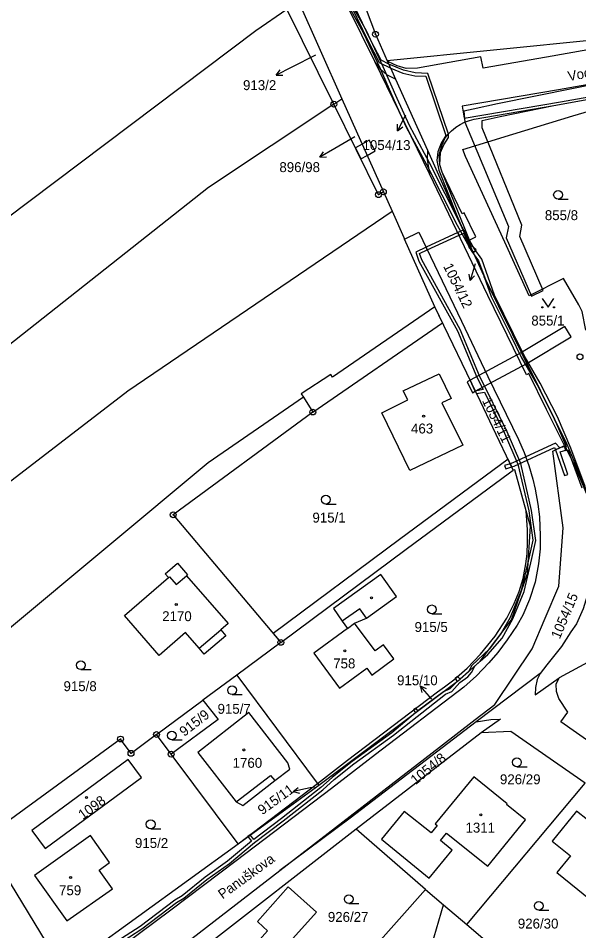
# Model space of a CAD drawing. Extents: x -680203 to -673936, y -1102717 to -1093650.
# Drawn here: x -679424.7 to -679328.6, y -1097675.5 to -1097519.2 of the extents above; entities that cross this region are included whole.
import ezdxf

# ---------------------------------------------------------------- set-up
doc = ezdxf.new("R2010")
doc.units = 0
for name, color, linetype in [('SOxx02xx_Koleje_param další_Popis10', 7, 'Continuous'), ('SOxx02xx_Staničení_Popis10', 7, 'Continuous'), ('SOxxxxxx_Koleje_hlavní_body_Popis10', 7, 'Continuous'), ('SOxxxxxx_Koleje_LN_parametry_Popis10', 7, 'Continuous'), ('SOxxxxxx_Koleje_param další_Popis10', 7, 'Continuous'), ('SOxxxxxx_Osa_bod_P', 7, 'Continuous'), ('SOxxxxxx_Staničení_Popis10', 7, 'Continuous'), ('x_prac', 7, 'Continuous')]:
    doc.layers.add(name, color=color, linetype=linetype)

msp = doc.modelspace()

# ---------------------------------------------------------------- linework, layer by layer
at = {"layer": 'SOxx02xx_Koleje_param další_Popis10'}
for centre, radius in [((-679363.47, -1097521.9), 0.5), ((-679363.47, -1097521.9), 0.0303), ((-679370.59, -1097533.89), 0.5), ((-679370.59, -1097533.89), 0.0303), ((-679362.11, -1097548.89), 0.5), ((-679362.11, -1097548.89), 0.0303), ((-679362.95, -1097549.39), 0.5), ((-679362.95, -1097549.39), 0.0303), ((-679328.43, -1097577.18), 0.5), ((-679374.2, -1097586.64), 0.5), ((-679374.2, -1097586.64), 0.0303), ((-679398.11, -1097604.25), 0.5), ((-679398.11, -1097604.25), 0.0303), ((-679379.67, -1097626.11), 0.5), ((-679379.67, -1097626.11), 0.0303), ((-679407.13, -1097642.67), 0.5), ((-679407.13, -1097642.67), 0.0303), ((-679400.97, -1097641.89), 0.5), ((-679400.97, -1097641.89), 0.0303), ((-679405.34, -1097645.12), 0.5), ((-679405.34, -1097645.12), 0.0303), ((-679398.47, -1097645.26), 0.5), ((-679398.47, -1097645.26), 0.0303)]:
    msp.add_circle(centre, radius, dxfattribs=at)
at = {"layer": 'SOxx02xx_Staničení_Popis10'}
for p, q in [((-679373.75, -1097525.49), (-679377.8, -1097527.54)), ((-679377.8, -1097527.54), (-679380.47, -1097528.9)), ((-679380.47, -1097528.9), (-679379.81, -1097528)), ((-679380.47, -1097528.9), (-679379.35, -1097528.89)), ((-679358.34, -1097535.76), (-679359.7, -1097538.43)), ((-679359.7, -1097538.43), (-679359.69, -1097537.31)), ((-679359.7, -1097538.43), (-679358.8, -1097537.77)), ((-679367.02, -1097539.47), (-679370.4, -1097541.45)), ((-679370.4, -1097541.45), (-679373, -1097542.95)), ((-679373, -1097542.95), (-679372.38, -1097542.02)), ((-679373, -1097542.95), (-679371.88, -1097542.88)), ((-679346.41, -1097561.22), (-679347.24, -1097564.1)), ((-679347.24, -1097564.1), (-679347.44, -1097563)), ((-679347.24, -1097564.1), (-679346.48, -1097563.28)), ((-679353.83, -1097635.85), (-679355.8, -1097633.58)), ((-679355.8, -1097633.58), (-679354.76, -1097634.01)), ((-679355.8, -1097633.58), (-679355.52, -1097634.67)), ((-679377.58, -1097651.67), (-679376.7, -1097650.98)), ((-679374.64, -1097651.05), (-679377.58, -1097651.67)), ((-679377.58, -1097651.67), (-679376.49, -1097651.96)), ((-679373.93, -1097650.91), (-679374.64, -1097651.05))]:
    msp.add_line(p, q, dxfattribs=at)
at = {"layer": 'SOxxxxxx_Koleje_hlavní_body_Popis10'}
for p, q in [((-679332.19, -1097550.16), (-679330.44, -1097550.16)), ((-679371.96, -1097602.4), (-679370.21, -1097602.4)), ((-679353.82, -1097621.2), (-679352.07, -1097621.2)), ((-679413.94, -1097630.78), (-679412.19, -1097630.78)), ((-679388.03, -1097635.06), (-679386.28, -1097635.06)), ((-679398.34, -1097642.81), (-679396.59, -1097642.81)), ((-679339.23, -1097647.41), (-679337.48, -1097647.41)), ((-679401.97, -1097658.03), (-679400.22, -1097658.03)), ((-679368.04, -1097670.87), (-679366.29, -1097670.87)), ((-679335.5, -1097672.01), (-679333.75, -1097672.01))]:
    msp.add_line(p, q, dxfattribs=at)
msp.add_lwpolyline([(-679334.89, -1097567.19), (-679333.89, -1097568.69), (-679332.89, -1097567.19)], dxfattribs=at)
for centre, radius in [((-679332.19, -1097549.41), 0.75), ((-679334.89, -1097568.69), 0.1), ((-679332.89, -1097568.69), 0.1), ((-679371.96, -1097601.65), 0.75), ((-679353.82, -1097620.45), 0.75), ((-679413.94, -1097630.03), 0.75), ((-679388.03, -1097634.31), 0.75), ((-679398.34, -1097642.06), 0.75), ((-679339.23, -1097646.66), 0.75), ((-679401.97, -1097657.28), 0.75), ((-679368.04, -1097670.12), 0.75), ((-679335.5, -1097671.26), 0.75)]:
    msp.add_circle(centre, radius, dxfattribs=at)
at = {"layer": 'SOxxxxxx_Koleje_LN_parametry_Popis10'}
for points in [[(-679347.07, -1097558.93), (-679346.54, -1097559.69), (-679348.84, -1097554.55), (-679354.21, -1097543.95), (-679357.66, -1097537.54), (-679359.77, -1097532.9), (-679362.14, -1097527.5), (-679365.01, -1097521.33), (-679367.22, -1097517.36), (-679372.02, -1097507.34), (-679373.24, -1097504.39), (-679371.58, -1097503.52), (-679371.84, -1097502.98), (-679374.09, -1097504.06), (-679372.56, -1097507.6), (-679367.76, -1097517.64), (-679365.55, -1097521.61), (-679362.68, -1097527.74), (-679360.31, -1097533.14), (-679358.2, -1097537.8), (-679354.75, -1097544.23), (-679349.49, -1097554.61)], [(-679300.3, -1097527.51), (-679320.78, -1097529.37), (-679323.02, -1097529.87), (-679342.55, -1097533.82), (-679346.73, -1097534.74), (-679348.3, -1097535.06), (-679348.15, -1097536.94), (-679340.69, -1097554.85), (-679341.08, -1097556.77), (-679336.73, -1097566.8), (-679334.75, -1097565.79), (-679338.76, -1097556.53), (-679338.37, -1097554.63), (-679345.16, -1097537.94), (-679345.18, -1097536.68), (-679342.09, -1097536), (-679332.93, -1097534.09), (-679316.2, -1097531.08), (-679310.35, -1097530.3), (-679304.59, -1097529.78), (-679300.11, -1097529.62)], [(-679364.56, -1097540.04), (-679365.75, -1097540.72), (-679366.9, -1097541.38), (-679365.97, -1097543.27), (-679364.89, -1097542.65), (-679363.52, -1097541.86)], [(-679349.14, -1097556.34), (-679349.36, -1097555.89), (-679354.8, -1097558.41), (-679354.59, -1097558.86)], [(-679335.75, -1097581.98), (-679332.81, -1097587.83), (-679337.52, -1097578.31), (-679338.45, -1097576.43), (-679339.99, -1097573.31), (-679344.84, -1097563.49), (-679343.66, -1097566.84), (-679340.3, -1097573.58), (-679338.5, -1097577.24)], [(-679374.2, -1097586.64), (-679352.01, -1097571.33), (-679353.32, -1097568.6), (-679370.82, -1097580.67), (-679371.1, -1097580.23), (-679376.18, -1097583.52), (-679375.81, -1097584.11)], [(-679338.45, -1097576.43), (-679337.52, -1097578.31), (-679329.96, -1097573.77), (-679331.03, -1097571.99)], [(-679347.26, -1097581.19), (-679346.36, -1097583.07), (-679337.52, -1097578.31), (-679338.45, -1097576.43)], [(-679346.36, -1097583.07), (-679347.26, -1097581.19), (-679347.74, -1097581.46), (-679346.84, -1097583.33)], [(-679330.92, -1097592.28), (-679330.67, -1097592.16), (-679332.81, -1097587.83)], [(-679340.13, -1097596.03), (-679339.72, -1097595.91), (-679332.77, -1097592.69), (-679332.63, -1097593.1), (-679331.91, -1097592.76), (-679332.61, -1097591.95), (-679339.94, -1097595.35), (-679340.39, -1097595.49)], [(-679332.63, -1097593.1), (-679331.1, -1097597.51), (-679330.54, -1097597.31), (-679331.84, -1097593.46), (-679330.67, -1097593.11), (-679330.85, -1097592.54), (-679331.91, -1097592.76)], [(-679359.32, -1097608.5), (-679380.96, -1097624.58), (-679379.67, -1097626.11), (-679358.19, -1097610.16), (-679340.51, -1097597.03), (-679339.86, -1097596.59), (-679340.76, -1097594.71)], [(-679340.13, -1097596.03), (-679340.39, -1097595.49), (-679341.39, -1097595.8), (-679341.16, -1097596.35)]]:
    msp.add_lwpolyline(points, close=True, dxfattribs=at)
for points in [[(-679369.64, -1097512.91), (-679364.74, -1097523.09), (-679362.82, -1097526.73), (-679360.86, -1097527.73), (-679358.79, -1097528.54), (-679356.72, -1097529), (-679354.86, -1097529.09), (-679351.43, -1097539.22), (-679352.21, -1097540.59), (-679352.8, -1097542.02), (-679352.95, -1097543.53), (-679352.63, -1097545.19), (-679349.55, -1097552.98), (-679348.44, -1097555.45), (-679349.36, -1097555.89), (-679349.14, -1097556.34), (-679348.34, -1097555.96), (-679347.43, -1097558.47), (-679346.88, -1097558.93), (-679346.53, -1097559.22), (-679346.21, -1097558.84), (-679347.01, -1097558.17), (-679347.37, -1097557.16), (-679352.03, -1097545.54), (-679352.43, -1097544.27), (-679352.31, -1097542.14), (-679351.77, -1097540.83), (-679350.94, -1097539.6), (-679350.98, -1097539), (-679354.5, -1097528.61), (-679356.66, -1097528.5), (-679358.65, -1097528.06), (-679361.18, -1097527.01), (-679362.46, -1097526.35), (-679364.3, -1097522.87), (-679369.18, -1097512.69)], [(-679227.04, -1097526.91), (-679239.45, -1097528.87), (-679250.4, -1097529.19), (-679283.19, -1097526.82), (-679284.66, -1097526.61), (-679290.71, -1097526.36), (-679299.12, -1097527.06), (-679305.1, -1097527.58), (-679318.5, -1097529.02), (-679332.11, -1097531.45), (-679348.63, -1097534.2), (-679348.29, -1097536.26), (-679331.75, -1097533.49), (-679318.2, -1097531.08), (-679304.9, -1097529.66), (-679298.94, -1097529.14), (-679290.67, -1097528.44), (-679284.84, -1097528.69), (-679283.41, -1097528.88), (-679250.44, -1097531.27), (-679239.25, -1097530.95), (-679226.62, -1097528.95)], [(-679327.54, -1097599.38), (-679330.01, -1097592.85), (-679332.3, -1097587.46), (-679335.23, -1097581.7), (-679337.98, -1097576.96), (-679339.81, -1097573.22), (-679343.1, -1097566.6), (-679345.27, -1097560.45), (-679346.57, -1097558.61), (-679348.84, -1097554.55), (-679346.54, -1097559.69), (-679345.81, -1097560.73), (-679344.63, -1097563.95), (-679343.14, -1097566.95), (-679339.99, -1097573.31), (-679332.81, -1097587.83), (-679330.67, -1097592.16), (-679330.92, -1097592.28), (-679330.8, -1097592.56), (-679331.1, -1097592.67), (-679330.91, -1097593.23), (-679330.54, -1097593.13), (-679328.1, -1097599.6)], [(-679336.66, -1097611.75), (-679335.98, -1097608.62), (-679336.71, -1097603.49), (-679338.58, -1097595.43), (-679340.88, -1097590.04), (-679345.62, -1097580.45), (-679348.95, -1097572.5), (-679355.55, -1097560.58), (-679355.94, -1097559.48), (-679354.59, -1097558.86), (-679354.8, -1097558.41), (-679356.56, -1097559.22), (-679356.01, -1097560.78), (-679349.4, -1097572.72), (-679346.08, -1097580.65), (-679345.04, -1097582.78), (-679346.36, -1097583.07), (-679346.16, -1097583.48), (-679344.81, -1097583.25), (-679341.34, -1097590.26), (-679339.06, -1097595.59), (-679337.21, -1097603.59), (-679336.48, -1097608.6), (-679337.28, -1097612.2), (-679338.48, -1097617.23), (-679340.4, -1097621.84), (-679341.91, -1097624.54), (-679343.93, -1097627.2), (-679346.98, -1097630.04), (-679347.55, -1097631.14), (-679348.94, -1097632.41), (-679349.42, -1097631.98), (-679349.8, -1097632.31), (-679349.47, -1097632.81), (-679350.71, -1097634.09), (-679351.81, -1097634.56), (-679356.21, -1097637.85), (-679356.54, -1097637.37), (-679356.93, -1097637.67), (-679356.61, -1097638.15), (-679360.68, -1097641.62), (-679367.46, -1097646.52), (-679370.87, -1097649.24), (-679372.82, -1097650.99), (-679379.56, -1097656.31), (-679384.32, -1097659.87), (-679384.92, -1097659.09), (-679385.32, -1097659.38), (-679384.71, -1097660.18), (-679388.79, -1097663.59), (-679392.66, -1097666.34), (-679396.57, -1097669.53), (-679397.83, -1097670.27), (-679403.78, -1097674.77), (-679410.16, -1097678.9)], [(-679388.49, -1097663.99), (-679384.2, -1097660.41), (-679379.26, -1097656.71), (-679372.5, -1097651.37), (-679370.55, -1097649.62), (-679367.16, -1097646.92), (-679360.38, -1097642.02), (-679351.45, -1097634.96), (-679350.41, -1097634.51), (-679349, -1097633), (-679347.67, -1097632), (-679347.04, -1097631.25), (-679346.47, -1097630.16), (-679345.54, -1097629.31), (-679344.22, -1097628.16), (-679341.79, -1097625.36), (-679339.95, -1097622.06), (-679338, -1097617.39), (-679336.66, -1097611.75)], [(-679424.97, -1097690.88), (-679422.34, -1097689.06), (-679416.93, -1097685.07), (-679413.8, -1097682.61), (-679410.73, -1097680.21), (-679409.84, -1097679.29), (-679403.5, -1097675.18), (-679397.55, -1097670.69), (-679396.29, -1097669.95), (-679392.36, -1097666.74), (-679388.49, -1097663.99)]]:
    msp.add_lwpolyline(points, dxfattribs=at)
at = {"layer": 'SOxxxxxx_Koleje_param další_Popis10'}
for centre in [(-679355.21, -1097587.33), (-679364.13, -1097618.46), (-679397.58, -1097619.62), (-679368.71, -1097627.54), (-679386.03, -1097644.54), (-679412.95, -1097652.68), (-679345.43, -1097655.67), (-679415.68, -1097666.4)]:
    msp.add_circle(centre, 0.175, dxfattribs=at)
at = {"layer": 'SOxxxxxx_Staničení_Popis10'}
for p, q in [((-679398.91, -1097614.99), (-679398.76, -1097614.86)), ((-679398.76, -1097614.86), (-679397.59, -1097616.21)), ((-679397.59, -1097616.21), (-679395.82, -1097614.68)), ((-679366.16, -1097620.34), (-679369.17, -1097622.46)), ((-679365.02, -1097621.95), (-679366.16, -1097620.34)), ((-679368.28, -1097623.72), (-679367.07, -1097622.83)), ((-679393.66, -1097627.12), (-679389.97, -1097623.96)), ((-679387.35, -1097653.43), (-679381.43, -1097648.9)), ((-679381.43, -1097648.9), (-679380.69, -1097649.8))]:
    msp.add_line(p, q, dxfattribs=at)
at = {"layer": 'x_prac'}
for p, q in [((-679376.63, -1097516.28), (-679369.2, -1097532.97)), ((-679370.59, -1097533.89), (-679378.62, -1097517.62)), ((-679296.04, -1097519.9), (-679361.44, -1097526.43)), ((-679363.47, -1097521.9), (-679361.44, -1097526.43)), ((-679354.2, -1097545.81), (-679363.59, -1097526.58)), ((-679361.23, -1097526.65), (-679361.44, -1097526.43)), ((-679361.44, -1097526.43), (-679360.67, -1097528.15)), ((-679360.67, -1097528.15), (-679360.01, -1097529.62)), ((-679360.01, -1097529.62), (-679354.57, -1097541.77)), ((-679370.59, -1097533.89), (-679369.2, -1097532.97)), ((-679369.2, -1097532.97), (-679362.11, -1097548.89)), ((-679362.11, -1097548.89), (-679360.62, -1097552.23)), ((-679360.62, -1097552.23), (-679358.61, -1097556.74)), ((-679358.61, -1097556.74), (-679358.5, -1097557)), ((-679353.32, -1097568.6), (-679358.5, -1097557)), ((-679330.67, -1097592.16), (-679331.08, -1097592.36)), ((-679330.67, -1097592.16), (-679323.68, -1097608.94)), ((-679304.23, -1097617.04), (-679332.01, -1097632.19)), ((-679379.67, -1097626.11), (-679387.24, -1097631.73)), ((-679387.24, -1097631.73), (-679393.05, -1097636.03)), ((-679335.26, -1097631.42), (-679346.22, -1097639.73)), ((-679400.97, -1097641.89), (-679393.05, -1097636.03)), ((-679398.47, -1097645.26), (-679400.97, -1097641.89)), ((-679345.34, -1097641.59), (-679366.76, -1097658.09)), ((-679387.01, -1097660.61), (-679398.47, -1097645.26)), ((-679387.01, -1097660.61), (-679373.42, -1097650.3)), ((-679373.42, -1097650.3), (-679373.19, -1097650.57)), ((-679347.82, -1097674.47), (-679327.57, -1097650.24)), ((-679387.01, -1097660.61), (-679373.19, -1097650.57)), ((-679366.76, -1097658.09), (-679394.7, -1097679.81)), ((-679416.91, -1097682.32), (-679387.01, -1097660.61)), ((-679397.43, -1097678.79), (-679379.86, -1097665.21)), ((-679380.14, -1097696.83), (-679354.92, -1097668.47)), ((-679354.92, -1097668.47), (-679351.8, -1097671.1)), ((-679351.8, -1097671.1), (-679347.82, -1097674.47)), ((-679347.82, -1097674.47), (-679341.7, -1097679.64))]:
    msp.add_line(p, q, dxfattribs=at)
for points in [[(-679363.59, -1097526.58), (-679370.22, -1097513.11), (-679376.39, -1097500.54), (-679384.33, -1097484.43), (-679393.18, -1097466.54), (-679393.48, -1097465.18), (-679393.45, -1097463.74), (-679393.04, -1097462.22), (-679392.44, -1097461.13)], [(-679371.46, -1097503.24), (-679366.85, -1097512.91), (-679363.47, -1097521.9)], [(-679583.11, -1097668.12), (-679534.58, -1097638.26), (-679492.26, -1097607.46), (-679431.26, -1097556.83), (-679383.96, -1097521.23), (-679378.62, -1097517.62)], [(-679219.3, -1097519.55), (-679228.58, -1097521.52), (-679237.92, -1097523.17), (-679254.86, -1097524.31), (-679258.85, -1097524.44), (-679262.83, -1097524.33), (-679266.74, -1097523.54), (-679275.07, -1097521.9), (-679283.52, -1097521.17), (-679290.5, -1097521.12), (-679297.01, -1097521.17), (-679303.52, -1097521.38), (-679310.5, -1097521.94), (-679317.46, -1097522.83), (-679334.19, -1097525.81), (-679345.02, -1097527.73), (-679345.39, -1097525.77), (-679356.24, -1097527.69), (-679358.21, -1097527.74), (-679359.76, -1097527.29), (-679361.23, -1097526.65)], [(-679360.01, -1097529.62), (-679361.53, -1097528.84), (-679362.61, -1097527.91), (-679363.59, -1097526.58)], [(-679346.53, -1097536.46), (-679332.93, -1097534.09), (-679316.2, -1097531.08), (-679310.35, -1097530.3), (-679304.59, -1097529.78), (-679297.34, -1097529.52), (-679290.15, -1097529.42), (-679288.65, -1097529.41)], [(-679370.59, -1097533.89), (-679392.07, -1097548.15), (-679426.38, -1097575.31), (-679493.33, -1097625.87), (-679525.12, -1097647.81)], [(-679362.11, -1097548.89), (-679362.95, -1097549.39), (-679370.59, -1097533.89)], [(-679327.43, -1097572.58), (-679328.05, -1097569.39), (-679328.63, -1097568.29), (-679331.24, -1097563.77), (-679337.12, -1097566.7), (-679341.32, -1097557.55), (-679348.07, -1097542.82), (-679348.49, -1097541.64), (-679339.95, -1097539.02), (-679329.68, -1097535.87), (-679325.18, -1097534.54), (-679323.67, -1097537.88)], [(-679352.58, -1097542.67), (-679352.4, -1097541.95), (-679352.03, -1097540.85), (-679351.57, -1097539.78), (-679351.05, -1097539.08), (-679350.45, -1097538.44), (-679349.78, -1097537.88), (-679349.72, -1097537.83), (-679348.98, -1097537.35), (-679348.2, -1097536.96), (-679347.38, -1097536.66), (-679346.53, -1097536.46)], [(-679354.57, -1097541.77), (-679354.61, -1097543.37), (-679354.2, -1097545.81)], [(-679354.57, -1097541.77), (-679352.9, -1097545.49), (-679347.62, -1097557.28)], [(-679347.62, -1097557.28), (-679346.3, -1097556.63), (-679348.27, -1097552.5), (-679348.61, -1097552.65), (-679352.03, -1097545.54), (-679352.43, -1097544.27), (-679352.58, -1097542.67)], [(-679331.08, -1097592.36), (-679334.15, -1097586.19), (-679337.17, -1097580.05), (-679337.61, -1097580.25), (-679344.2, -1097566.64), (-679354.2, -1097545.81)], [(-679508.97, -1097662.26), (-679405.86, -1097582.98), (-679360.62, -1097552.23)], [(-679358.5, -1097557), (-679356.04, -1097555.82), (-679348.74, -1097571.08), (-679344.2, -1097580.52), (-679338.98, -1097591.35), (-679338.01, -1097593.57), (-679337.19, -1097595.8), (-679336.5, -1097598.11), (-679336.09, -1097599.86), (-679335.63, -1097602.43), (-679335.39, -1097604.6), (-679335.26, -1097607.84), (-679335.27, -1097610.08), (-679335.51, -1097612.66), (-679336.13, -1097615.8), (-679337.07, -1097618.76), (-679338.24, -1097621.42), (-679339.19, -1097623.16), (-679340.88, -1097625.69), (-679342.53, -1097627.84), (-679344.03, -1097629.59), (-679346.17, -1097631.81), (-679348.34, -1097633.78), (-679363.45, -1097645.33), (-679371.01, -1097651.13), (-679387.31, -1097663.56), (-679398.53, -1097672.01), (-679417.3, -1097686)], [(-679347.62, -1097557.28), (-679344.63, -1097563.95), (-679343.14, -1097566.95), (-679339.99, -1097573.31), (-679330.67, -1097592.16)], [(-679353.32, -1097568.6), (-679370.82, -1097580.67), (-679371.1, -1097580.23)], [(-679339.86, -1097596.59), (-679343.37, -1097589.29), (-679345.5, -1097584.85), (-679353.32, -1097568.6)], [(-679352.58, -1097580.07), (-679350.51, -1097584.31), (-679352.08, -1097585.07), (-679348.51, -1097592.31), (-679357.55, -1097596.64), (-679362.37, -1097586.75), (-679357.9, -1097584.54), (-679358.71, -1097583.03), (-679352.58, -1097580.07)], [(-679371.1, -1097580.23), (-679376.18, -1097583.52), (-679375.81, -1097584.11)], [(-679375.81, -1097584.11), (-679392.11, -1097595.36), (-679444.08, -1097638.66)], [(-679375.81, -1097584.11), (-679374.2, -1097586.64), (-679398.11, -1097604.25), (-679379.67, -1097626.11)], [(-679379.86, -1097665.21), (-679352.47, -1097644.04), (-679346.4, -1097639.34), (-679343.04, -1097636.75), (-679336.62, -1097627.23), (-679334.39, -1097621.95), (-679332.08, -1097616.48), (-679331.32, -1097606.45), (-679333.1, -1097593.33), (-679331.08, -1097592.36)], [(-679331.08, -1097592.36), (-679329.25, -1097596.03), (-679327.32, -1097600.65), (-679326.65, -1097602.88), (-679326.06, -1097605.5)], [(-679379.67, -1097626.11), (-679358.19, -1097610.16), (-679340.51, -1097597.03), (-679339.86, -1097596.59)], [(-679337.66, -1097603.54), (-679339.62, -1097596.54), (-679339.86, -1097596.59)], [(-679373.42, -1097650.3), (-679368.27, -1097646.3), (-679352.84, -1097634.56), (-679351.64, -1097633.74), (-679350.04, -1097632.52), (-679347.75, -1097630.51), (-679345.46, -1097628.14), (-679342.97, -1097625.03), (-679340.98, -1097621.97), (-679339.68, -1097619.45), (-679338.85, -1097617.36), (-679338.19, -1097615.18), (-679337.69, -1097612.65), (-679337.49, -1097610.94), (-679337.41, -1097608.91), (-679337.41, -1097606.81), (-679337.66, -1097603.54)], [(-679373.19, -1097650.57), (-679365.24, -1097644.61), (-679348.94, -1097632.41), (-679345.54, -1097629.31), (-679340.14, -1097622.22), (-679337.41, -1097614.33), (-679336.91, -1097606.2), (-679337.66, -1097603.54)], [(-679326.06, -1097605.5), (-679326.1, -1097611.65), (-679326.34, -1097614.23), (-679326.96, -1097617.37), (-679327.9, -1097620.33), (-679329.05, -1097622.95), (-679329.98, -1097624.28), (-679331.62, -1097626.79), (-679334.12, -1097629.96), (-679335.26, -1097631.42)], [(-679400.54, -1097628.35), (-679406.43, -1097621.52), (-679398.91, -1097614.99), (-679399.46, -1097614.37), (-679397.35, -1097612.51), (-679395.67, -1097614.55), (-679395.82, -1097614.68), (-679388.71, -1097622.88), (-679389.97, -1097623.96), (-679389.11, -1097625.01), (-679392.78, -1097628.12), (-679393.66, -1097627.12), (-679396.02, -1097624.42), (-679400.54, -1097628.35)], [(-679362.56, -1097614.48), (-679370.68, -1097620.32), (-679369.17, -1097622.46), (-679368.28, -1097623.72), (-679374.05, -1097627.98), (-679369.63, -1097633.93), (-679364.96, -1097630.5), (-679364.07, -1097631.71), (-679360.32, -1097628.93), (-679362.08, -1097626.5), (-679363.49, -1097627.55), (-679367.07, -1097622.83), (-679365.02, -1097621.95), (-679359.84, -1097618.25), (-679362.56, -1097614.48)], [(-679387.24, -1097631.73), (-679373.65, -1097650.03), (-679373.42, -1097650.3)], [(-679335.26, -1097631.42), (-679335.75, -1097632.49), (-679336.07, -1097633.85), (-679336.09, -1097635.07), (-679332.01, -1097632.19)], [(-679324.74, -1097644.61), (-679325.78, -1097643.89), (-679331.73, -1097639.7), (-679330.5, -1097638.04), (-679332.03, -1097635.71), (-679332.48, -1097634.52), (-679332.51, -1097633.29), (-679332.01, -1097632.19)], [(-679393.05, -1097636.03), (-679390.43, -1097639.34), (-679398.47, -1097645.26)], [(-679378.5, -1097646.72), (-679385.13, -1097638.14), (-679393.9, -1097644.95), (-679387.35, -1097653.43), (-679386.21, -1097654.03), (-679380.69, -1097649.8), (-679378.11, -1097647.81), (-679378.5, -1097646.72)], [(-679346.22, -1097639.73), (-679343.7, -1097639.31), (-679342.07, -1097639.28), (-679345.34, -1097641.59)], [(-679346.22, -1097639.73), (-679367.79, -1097656.2), (-679379.86, -1097665.21)], [(-679400.97, -1097641.89), (-679405.34, -1097645.12), (-679407.13, -1097642.67), (-679430.87, -1097659.97)], [(-679327.57, -1097650.24), (-679340.28, -1097641.37), (-679345.34, -1097641.59)], [(-679403.54, -1097649.27), (-679405.83, -1097646.16), (-679422.35, -1097658.32), (-679420.07, -1097661.42), (-679403.54, -1097649.27)], [(-679358.53, -1097655.07), (-679362.42, -1097659.84), (-679354.26, -1097666.53), (-679350.34, -1097661.69), (-679352.32, -1097660.08), (-679351.27, -1097658.78), (-679344.19, -1097664.44), (-679337.78, -1097656.52), (-679341.02, -1097653.89), (-679340.91, -1097653.75), (-679346.62, -1097649.12), (-679353.22, -1097657.22), (-679352.91, -1097657.47), (-679353.95, -1097658.74), (-679358.53, -1097655.07)], [(-679317.72, -1097663.96), (-679329.01, -1097655), (-679333.19, -1097660.16), (-679330.08, -1097662.69), (-679332.38, -1097665.52), (-679324.28, -1097672.1), (-679323.08, -1097673.07), (-679322.77, -1097672.69), (-679317.75, -1097666.46), (-679318.95, -1097665.49), (-679317.72, -1097663.96)], [(-679354.92, -1097668.47), (-679365.83, -1097658.91), (-679366.76, -1097658.09)], [(-679421.85, -1097666.07), (-679416.34, -1097673.84), (-679408.52, -1097668.33), (-679410.79, -1097665.12), (-679409, -1097663.85), (-679412.26, -1097659.17), (-679421.85, -1097666.07)], [(-679416.91, -1097682.32), (-679428.95, -1097662.57), (-679430.87, -1097659.97)], [(-679378.14, -1097677.43), (-679373.58, -1097672.31), (-679378.4, -1097668.02), (-679383.7, -1097673.95), (-679382.68, -1097674.86), (-679381.94, -1097675.51), (-679383.74, -1097677.53)], [(-679360.4, -1097695.38), (-679358.19, -1097692.99), (-679351.8, -1097671.1)]]:
    msp.add_lwpolyline(points, dxfattribs=at)

# ---------------------------------------------------------------- texts
at = {"layer": 'SOxx02xx_Staničení_Popis10'}
for s, rotation, p in [('Vodárenská', 10, (-679330.37, -1097529.94)), ('Panuškova', 36, (-679389.65, -1097670.17))]:
    msp.add_text(s, height=1.7, rotation=rotation, dxfattribs=at).set_placement(p)
at = {"layer": 'SOxxxxxx_Osa_bod_P'}
for s, p in [('913/2', (-679386.15, -1097531.47)), ('1054/13', (-679365.68, -1097541.74)), ('896/98', (-679379.92, -1097545.52)), ('855/8', (-679334.45, -1097553.75)), ('855/1', (-679336.77, -1097571.81)), ('463', (-679357.37, -1097590.31)), ('915/1', (-679374.26, -1097605.57)), ('2170', (-679400, -1097622.47)), ('915/5', (-679356.77, -1097624.32)), ('758', (-679370.7, -1097630.56)), ('915/10', (-679359.76, -1097633.45)), ('915/8', (-679416.9, -1097634.46)), ('915/7', (-679390.51, -1097638.34)), ('1760', (-679387.93, -1097647.6)), ('926/29', (-679342.14, -1097650.42)), ('1311', (-679348.04, -1097658.7)), ('915/2', (-679404.66, -1097661.34)), ('759', (-679417.66, -1097669.43)), ('926/27', (-679371.62, -1097674)), ('926/30', (-679339.08, -1097675.14))]:
    msp.add_text(s, height=1.7, dxfattribs=at).set_placement(p)
for s, rotation, p in [('1054/12', 296, (-679351.91, -1097561.64)), ('1054/11', 296, (-679345.25, -1097584.69)), ('1054/15', 67, (-679331.91, -1097625.65)), ('915/9', 38, (-679396.22, -1097642.32)), ('1054/8', 39, (-679356.6, -1097650.59)), ('915/11', 36, (-679382.86, -1097655.75)), ('1098', 36, (-679413.6, -1097656.56))]:
    msp.add_text(s, height=1.7, rotation=rotation, dxfattribs=at).set_placement(p)

doc.saveas('drawing.dxf')
